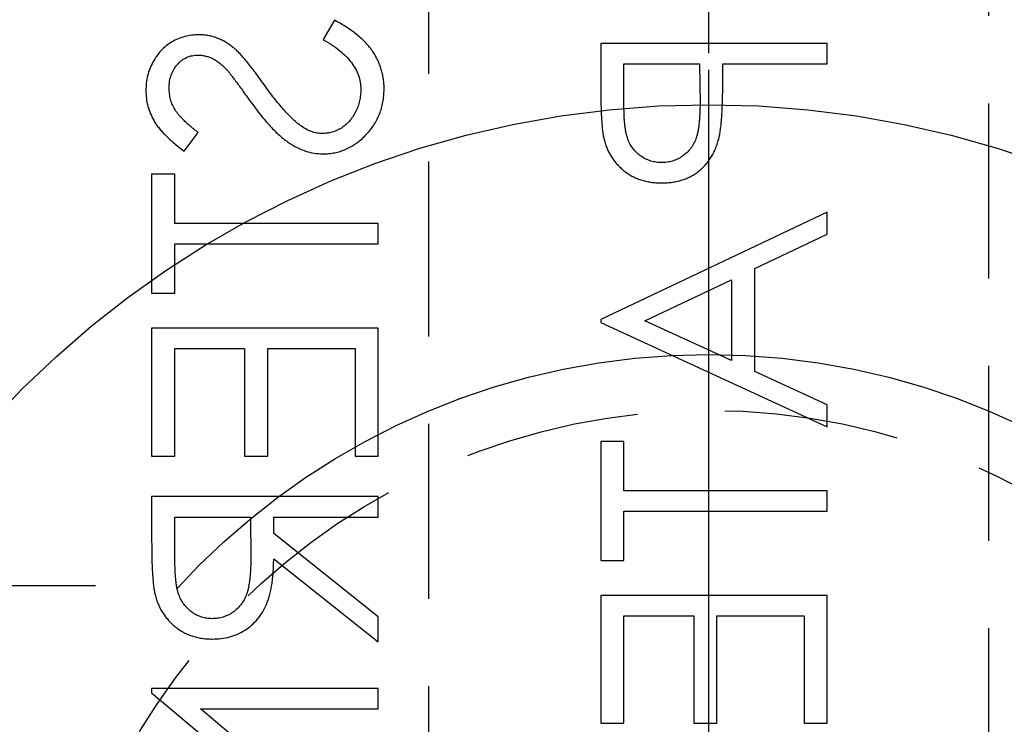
# Model space of a CAD drawing. Extents: x 2651 to 11825, y -3833 to 1075.
# Tile 313 of 656: x 4101 to 4115, y 461 to 471. Entities that reach past the tile are written whole.
import ezdxf

# ---------------------------------------------------------------- set-up
doc = ezdxf.new("R2010")
doc.units = 0
doc.header["$LTSCALE"] = 10
for name, pattern in [('CENTER', [2, 1.25, -0.25, 0.25, -0.25]), ('CNSCEN', [17, 15, -1, 0, -1]), ('CNSHID', [4, 3, -1]), ('HIDDEN', [0.375, 0.25, -0.125])]:
    doc.linetypes.add(name, pattern=pattern)
doc.layers.get('0').update_dxf_attribs({"linetype": 'CONTINUOUS'})
doc.layers.get('Defpoints').update_dxf_attribs({"linetype": 'CONTINUOUS'})
for name, color, linetype in [('1', 7, 'CONTINUOUS'), ('CEN', 1, 'CENTER'), ('COOL', 150, 'HIDDEN'), ('DIM', 3, 'CONTINUOUS'), ('TEXT', 4, 'CONTINUOUS'), ('WL1-HL', 4, 'CNSHID'), ('WOR1-CL', 1, 'CNSCEN')]:
    doc.layers.add(name, color=color, linetype=linetype)
doc.styles.get("Standard").update_dxf_attribs({"font": 'romans.shx'})
doc.dimstyles.new('MM& INCH5', dxfattribs={"dimtxt": 5, "dimasz": 2.5, "dimexe": 1, "dimexo": 0.5, "dimtad": 0, "dimrnd": 1.38778e-17, "dimzin": 9, "dimdsep": 46, "dimtxsty": 'Standard', "dimblk": 'CLOSED', "dimcen": 0, "dimclrd": 3, "dimclre": 3, "dimclrt": 3, "dimazin": 2, "dimtfac": 0.75, "dimtofl": 0, "dimtmove": 0, "dimatfit": 3, "dimfxl": 0, "dimtolj": 1, "dimarcsym": 0})

# ---------------------------------------------------------------- blocks, each defined once
blk = doc.blocks.new('DSD')
at = {"layer": '1', "color": 7, "linetype": 'Continuous'}
for p, q in [((479.28, 502.071), (479.116, 501.797)), ((483.084, 501.739), (483.084, 501.103)), ((486.322, 501.739), (483.084, 501.739)), ((486.322, 501.448), (486.322, 501.739)), ((483.416, 501.448), (484.496, 501.448)), ((483.416, 500.856), (483.416, 501.448)), ((484.496, 501.448), (484.503, 500.881)), ((484.828, 501.216), (484.828, 501.448)), ((484.828, 501.448), (486.322, 501.448)), ((477.132, 500.202), (477.331, 500.465)), ((476.999, 499.87), (476.666, 499.87)), ((476.666, 499.87), (476.666, 498.168)), ((476.999, 499.164), (476.999, 499.87)), ((486.322, 499.33), (483.084, 497.794)), ((486.322, 499.013), (486.322, 499.33)), ((479.905, 499.164), (476.999, 499.164)), ((479.905, 498.874), (479.905, 499.164)), ((485.284, 498.521), (486.322, 499.013)), ((476.999, 498.168), (476.999, 498.874)), ((476.999, 498.874), (479.905, 498.874)), ((485.284, 497.053), (485.284, 498.521)), ((483.715, 497.777), (484.952, 498.363)), ((484.952, 498.363), (484.952, 497.206)), ((476.666, 498.168), (476.999, 498.168)), ((483.084, 497.794), (483.084, 497.753)), ((483.084, 497.753), (486.322, 496.258)), ((484.952, 497.206), (483.715, 497.777)), ((476.666, 497.67), (476.666, 495.843)), ((479.905, 497.67), (476.666, 497.67)), ((479.905, 495.843), (479.905, 497.67)), ((476.999, 495.843), (476.999, 497.379)), ((476.999, 497.379), (477.995, 497.379)), ((477.995, 497.379), (477.995, 495.843)), ((478.327, 495.843), (478.327, 497.379)), ((478.327, 497.379), (479.573, 497.379)), ((479.573, 497.379), (479.573, 495.843)), ((486.322, 496.574), (485.284, 497.053)), ((486.322, 496.258), (486.322, 496.574)), ((483.416, 496.05), (483.084, 496.05)), ((483.084, 496.05), (483.084, 494.348)), ((483.416, 495.345), (483.416, 496.05)), ((476.666, 495.843), (476.999, 495.843)), ((477.995, 495.843), (478.327, 495.843)), ((479.573, 495.843), (479.905, 495.843)), ((486.322, 495.345), (483.416, 495.345)), ((486.322, 495.054), (486.322, 495.345)), ((476.666, 495.262), (476.666, 494.613)), ((479.905, 495.262), (476.666, 495.262)), ((479.905, 494.971), (479.905, 495.262)), ((483.416, 494.348), (483.416, 495.054)), ((483.416, 495.054), (486.322, 495.054)), ((476.999, 494.971), (478.078, 494.971)), ((476.999, 494.364), (476.999, 494.971)), ((478.078, 494.971), (478.083, 494.378)), ((478.41, 494.735), (478.41, 494.971)), ((478.41, 494.971), (479.905, 494.971)), ((479.905, 493.545), (478.41, 494.735)), ((478.41, 494.375), (479.905, 493.186)), ((483.084, 494.348), (483.416, 494.348)), ((483.084, 493.85), (483.084, 492.023)), ((486.322, 493.85), (483.084, 493.85)), ((486.322, 492.023), (486.322, 493.85)), ((479.905, 493.186), (479.905, 493.545)), ((483.416, 492.023), (483.416, 493.559)), ((483.416, 493.559), (484.413, 493.559)), ((484.413, 493.559), (484.413, 492.023)), ((484.745, 492.023), (484.745, 493.559)), ((484.745, 493.559), (485.99, 493.559)), ((485.99, 493.559), (485.99, 492.023)), ((479.905, 492.521), (476.666, 492.521)), ((476.666, 492.521), (476.666, 492.46)), ((479.905, 492.231), (479.905, 492.521)), ((476.666, 492.46), (479.215, 490.321)), ((479.905, 490.096), (477.362, 492.231)), ((477.362, 492.231), (479.905, 492.231)), ((483.084, 492.023), (483.416, 492.023)), ((484.413, 492.023), (484.745, 492.023)), ((485.99, 492.023), (486.322, 492.023))]:
    blk.add_line(p, q, dxfattribs=at)
for points, knots in [([(479.988, 501.086), (479.988, 501.11), (479.987, 501.159), (479.978, 501.231), (479.967, 501.301), (479.948, 501.369), (479.925, 501.436), (479.897, 501.501), (479.864, 501.564), (479.826, 501.626), (479.781, 501.686), (479.729, 501.745), (479.672, 501.803), (479.607, 501.859), (479.535, 501.914), (479.456, 501.968), (479.371, 502.021), (479.311, 502.054), (479.28, 502.071)], [0, 0, 0, 0, 0.057208, 0.113696, 0.169178, 0.224159, 0.27872, 0.333794, 0.389241, 0.445822, 0.503704, 0.564294, 0.627975, 0.695038, 0.765373, 0.839611, 0.917538, 1, 1, 1, 1]), ([(477.339, 501.863), (477.305, 501.862), (477.237, 501.859), (477.138, 501.839), (477.044, 501.807), (476.954, 501.763), (476.873, 501.705), (476.798, 501.638), (476.736, 501.559), (476.681, 501.472), (476.638, 501.377), (476.606, 501.277), (476.587, 501.172), (476.585, 501.101), (476.583, 501.065)], [0, 0, 0, 0, 0.083785, 0.16578, 0.24628, 0.327461, 0.408797, 0.489715, 0.571376, 0.655523, 0.741019, 0.826547, 0.911989, 1, 1, 1, 1]), ([(477.832, 501.682), (477.813, 501.696), (477.776, 501.725), (477.717, 501.762), (477.657, 501.793), (477.596, 501.818), (477.533, 501.839), (477.47, 501.853), (477.405, 501.862), (477.361, 501.863), (477.339, 501.863)], [0, 0, 0, 0, 0.133507, 0.262559, 0.388264, 0.512667, 0.633722, 0.755394, 0.877553, 1, 1, 1, 1]), ([(479.116, 501.797), (479.159, 501.771), (479.24, 501.723), (479.351, 501.641), (479.445, 501.557), (479.521, 501.469), (479.582, 501.378), (479.624, 501.284), (479.651, 501.186), (479.654, 501.119), (479.656, 501.086)], [0, 0, 0, 0, 0.159004, 0.304646, 0.438547, 0.562322, 0.677433, 0.786897, 0.893611, 1, 1, 1, 1]), ([(478.273, 501.151), (478.248, 501.185), (478.202, 501.251), (478.133, 501.342), (478.07, 501.423), (478.013, 501.495), (477.96, 501.556), (477.914, 501.608), (477.872, 501.649), (477.844, 501.672), (477.832, 501.682)], [0, 0, 0, 0, 0.181535, 0.347082, 0.495568, 0.628357, 0.74552, 0.845831, 0.930782, 1, 1, 1, 1]), ([(476.916, 501.098), (476.917, 501.131), (476.919, 501.196), (476.942, 501.287), (476.98, 501.37), (477.032, 501.44), (477.093, 501.499), (477.165, 501.542), (477.243, 501.568), (477.298, 501.571), (477.326, 501.572)], [0, 0, 0, 0, 0.143073, 0.275903, 0.402371, 0.528414, 0.650356, 0.765895, 0.880774, 1, 1, 1, 1]), ([(477.326, 501.572), (477.343, 501.572), (477.378, 501.571), (477.429, 501.561), (477.48, 501.548), (477.531, 501.527), (477.582, 501.499), (477.635, 501.461), (477.69, 501.414), (477.725, 501.378), (477.744, 501.359)], [0, 0, 0, 0, 0.107285, 0.214746, 0.322939, 0.434116, 0.553412, 0.686073, 0.834256, 1, 1, 1, 1]), ([(477.744, 501.359), (477.75, 501.352), (477.765, 501.335), (477.79, 501.304), (477.82, 501.264), (477.858, 501.214), (477.901, 501.155), (477.95, 501.086), (478.007, 501.008), (478.046, 500.953), (478.066, 500.924)], [0, 0, 0, 0, 0.052594, 0.124952, 0.218094, 0.333502, 0.468789, 0.624938, 0.801683, 1, 1, 1, 1]), ([(477.331, 500.465), (477.31, 500.481), (477.271, 500.511), (477.216, 500.558), (477.165, 500.602), (477.122, 500.645), (477.082, 500.685), (477.048, 500.724), (477.02, 500.761), (476.99, 500.808), (476.959, 500.867), (476.934, 500.941), (476.919, 501.018), (476.917, 501.071), (476.916, 501.098)], [0, 0, 0, 0, 0.098469, 0.189629, 0.274184, 0.352183, 0.423199, 0.488551, 0.548473, 0.60144, 0.701198, 0.799592, 0.898545, 1, 1, 1, 1]), ([(478.789, 500.568), (478.771, 500.582), (478.732, 500.612), (478.674, 500.665), (478.614, 500.726), (478.55, 500.795), (478.485, 500.872), (478.416, 500.957), (478.345, 501.051), (478.297, 501.117), (478.273, 501.151)], [0, 0, 0, 0, 0.090279, 0.18953, 0.299198, 0.418926, 0.548376, 0.688136, 0.839084, 1, 1, 1, 1]), ([(483.084, 501.103), (483.084, 501.06), (483.084, 500.976), (483.087, 500.856), (483.091, 500.747), (483.096, 500.649), (483.102, 500.562), (483.11, 500.487), (483.119, 500.422), (483.128, 500.383), (483.133, 500.366)], [0, 0, 0, 0, 0.176956, 0.339055, 0.486318, 0.618781, 0.735619, 0.838742, 0.926457, 1, 1, 1, 1]), ([(484.775, 500.392), (484.779, 500.412), (484.788, 500.457), (484.799, 500.53), (484.808, 500.615), (484.815, 500.712), (484.82, 500.821), (484.825, 500.942), (484.828, 501.075), (484.828, 501.168), (484.828, 501.216)], [0, 0, 0, 0, 0.075173, 0.164746, 0.268017, 0.385912, 0.517789, 0.663691, 0.824413, 1, 1, 1, 1]), ([(476.583, 501.065), (476.585, 501.027), (476.587, 500.951), (476.61, 500.839), (476.648, 500.732), (476.691, 500.646), (476.733, 500.578), (476.772, 500.526), (476.817, 500.474), (476.868, 500.421), (476.925, 500.367), (476.988, 500.312), (477.057, 500.257), (477.106, 500.221), (477.132, 500.202)], [0, 0, 0, 0, 0.107233, 0.213252, 0.31883, 0.426794, 0.483646, 0.543604, 0.608308, 0.677127, 0.750686, 0.828713, 0.91219, 1, 1, 1, 1]), ([(479.656, 501.086), (479.655, 501.058), (479.653, 501.001), (479.638, 500.918), (479.615, 500.838), (479.582, 500.761), (479.542, 500.69), (479.494, 500.628), (479.439, 500.573), (479.379, 500.529), (479.314, 500.495), (479.247, 500.469), (479.177, 500.455), (479.131, 500.453), (479.107, 500.451)], [0, 0, 0, 0, 0.091264, 0.18093, 0.270088, 0.360156, 0.448343, 0.532666, 0.613834, 0.693982, 0.772716, 0.849335, 0.923967, 1, 1, 1, 1]), ([(479.112, 500.161), (479.141, 500.161), (479.198, 500.163), (479.283, 500.176), (479.365, 500.197), (479.443, 500.227), (479.52, 500.265), (479.592, 500.312), (479.662, 500.367), (479.728, 500.43), (479.789, 500.499), (479.842, 500.571), (479.887, 500.648), (479.924, 500.729), (479.953, 500.813), (479.973, 500.901), (479.986, 500.992), (479.987, 501.054), (479.988, 501.086)], [0, 0, 0, 0, 0.061484, 0.121775, 0.18092, 0.240256, 0.300114, 0.361146, 0.423501, 0.488669, 0.553954, 0.617581, 0.680238, 0.742187, 0.804663, 0.868259, 0.93302, 1, 1, 1, 1]), ([(478.066, 500.924), (478.092, 500.889), (478.142, 500.821), (478.216, 500.724), (478.289, 500.636), (478.359, 500.557), (478.427, 500.486), (478.494, 500.423), (478.558, 500.369), (478.64, 500.31), (478.74, 500.251), (478.863, 500.199), (478.987, 500.167), (479.07, 500.163), (479.112, 500.161)], [0, 0, 0, 0, 0.096972, 0.187773, 0.272396, 0.351321, 0.424335, 0.491909, 0.554233, 0.611268, 0.716348, 0.81454, 0.908495, 1, 1, 1, 1]), ([(483.954, 500.036), (483.928, 500.037), (483.876, 500.04), (483.8, 500.057), (483.728, 500.086), (483.66, 500.126), (483.599, 500.175), (483.546, 500.232), (483.503, 500.296), (483.476, 500.356), (483.459, 500.41), (483.447, 500.456), (483.437, 500.508), (483.43, 500.566), (483.423, 500.63), (483.419, 500.7), (483.416, 500.776), (483.416, 500.828), (483.416, 500.856)], [0, 0, 0, 0, 0.070044, 0.139238, 0.208197, 0.279173, 0.349987, 0.418354, 0.48761, 0.557411, 0.59533, 0.637964, 0.685913, 0.738185, 0.796103, 0.858517, 0.926658, 1, 1, 1, 1]), ([(484.503, 500.881), (484.503, 500.853), (484.503, 500.8), (484.499, 500.723), (484.495, 500.651), (484.489, 500.585), (484.48, 500.525), (484.471, 500.471), (484.458, 500.422), (484.441, 500.366), (484.411, 500.303), (484.368, 500.234), (484.314, 500.176), (484.252, 500.126), (484.184, 500.086), (484.111, 500.057), (484.033, 500.04), (483.981, 500.037), (483.954, 500.036)], [0, 0, 0, 0, 0.072538, 0.140034, 0.202496, 0.260575, 0.313228, 0.361583, 0.404878, 0.444127, 0.5164, 0.586507, 0.655085, 0.724384, 0.793974, 0.861638, 0.930111, 1, 1, 1, 1]), ([(479.107, 500.451), (479.08, 500.453), (479.025, 500.456), (478.944, 500.479), (478.864, 500.516), (478.815, 500.55), (478.789, 500.568)], [0, 0, 0, 0, 0.234723, 0.477158, 0.728556, 1, 1, 1, 1]), ([(483.953, 499.746), (483.979, 499.746), (484.031, 499.747), (484.108, 499.756), (484.18, 499.768), (484.25, 499.787), (484.315, 499.812), (484.377, 499.841), (484.436, 499.876), (484.49, 499.917), (484.541, 499.962), (484.588, 500.011), (484.63, 500.064), (484.668, 500.122), (484.701, 500.184), (484.73, 500.249), (484.755, 500.319), (484.768, 500.367), (484.775, 500.392)], [0, 0, 0, 0, 0.070119, 0.137192, 0.202016, 0.264631, 0.326117, 0.38601, 0.445812, 0.505298, 0.564633, 0.624283, 0.683902, 0.743953, 0.805388, 0.868388, 0.933084, 1, 1, 1, 1]), ([(483.133, 500.366), (483.139, 500.343), (483.151, 500.299), (483.175, 500.235), (483.204, 500.175), (483.237, 500.117), (483.275, 500.063), (483.317, 500.011), (483.364, 499.963), (483.415, 499.919), (483.47, 499.878), (483.529, 499.842), (483.591, 499.813), (483.657, 499.788), (483.726, 499.769), (483.798, 499.756), (483.874, 499.747), (483.926, 499.746), (483.953, 499.746)], [0, 0, 0, 0, 0.062481, 0.12349, 0.183411, 0.243153, 0.302127, 0.36171, 0.421842, 0.482932, 0.544552, 0.605681, 0.66768, 0.729984, 0.794551, 0.860346, 0.928907, 1, 1, 1, 1]), ([(476.666, 494.613), (476.667, 494.57), (476.667, 494.487), (476.668, 494.368), (476.673, 494.26), (476.677, 494.163), (476.684, 494.077), (476.69, 494.001), (476.699, 493.937), (476.707, 493.897), (476.711, 493.88)], [0, 0, 0, 0, 0.176258, 0.338434, 0.484822, 0.617158, 0.734698, 0.837385, 0.926372, 1, 1, 1, 1]), ([(477.532, 493.518), (477.506, 493.519), (477.454, 493.521), (477.379, 493.539), (477.307, 493.569), (477.241, 493.61), (477.18, 493.66), (477.128, 493.719), (477.085, 493.785), (477.058, 493.846), (477.041, 493.901), (477.029, 493.948), (477.02, 494.002), (477.012, 494.062), (477.006, 494.129), (477.001, 494.202), (476.999, 494.281), (476.999, 494.335), (476.999, 494.364)], [0, 0, 0, 0, 0.068814, 0.136365, 0.204019, 0.273064, 0.342913, 0.410965, 0.479169, 0.549308, 0.587652, 0.630647, 0.678879, 0.731934, 0.791111, 0.855283, 0.925086, 1, 1, 1, 1]), ([(478.083, 494.378), (478.083, 494.35), (478.083, 494.297), (478.079, 494.219), (478.075, 494.147), (478.068, 494.08), (478.06, 494.019), (478.05, 493.964), (478.038, 493.914), (478.019, 493.855), (477.989, 493.79), (477.946, 493.72), (477.892, 493.66), (477.83, 493.609), (477.762, 493.568), (477.688, 493.539), (477.611, 493.521), (477.559, 493.519), (477.532, 493.518)], [0, 0, 0, 0, 0.071668, 0.138913, 0.201185, 0.259124, 0.312255, 0.360682, 0.405086, 0.445102, 0.518778, 0.589462, 0.658462, 0.727283, 0.796322, 0.863175, 0.930949, 1, 1, 1, 1]), ([(477.533, 493.227), (477.576, 493.228), (477.66, 493.231), (477.782, 493.256), (477.896, 493.296), (478.002, 493.352), (478.097, 493.423), (478.181, 493.509), (478.251, 493.608), (478.299, 493.701), (478.33, 493.783), (478.352, 493.851), (478.369, 493.925), (478.384, 494.004), (478.395, 494.089), (478.404, 494.179), (478.409, 494.275), (478.41, 494.341), (478.41, 494.375)], [0, 0, 0, 0, 0.07878, 0.153721, 0.226714, 0.299191, 0.37119, 0.443006, 0.516689, 0.593217, 0.633873, 0.676989, 0.7229, 0.771959, 0.824211, 0.879379, 0.937948, 1, 1, 1, 1]), ([(476.711, 493.88), (476.716, 493.856), (476.728, 493.809), (476.752, 493.742), (476.781, 493.677), (476.814, 493.616), (476.853, 493.559), (476.896, 493.505), (476.943, 493.454), (476.996, 493.408), (477.051, 493.365), (477.111, 493.328), (477.173, 493.297), (477.239, 493.271), (477.308, 493.251), (477.38, 493.237), (477.455, 493.228), (477.507, 493.228), (477.533, 493.227)], [0, 0, 0, 0, 0.064217, 0.127064, 0.188745, 0.249132, 0.309453, 0.369827, 0.43065, 0.492352, 0.554072, 0.61569, 0.676798, 0.738439, 0.801317, 0.865185, 0.931641, 1, 1, 1, 1])]:
    blk.add_open_spline(points, degree=3, knots=knots, dxfattribs=at)
blk = doc.blocks.new('A$C3FB17615')
at = {"layer": 'CEN'}
blk.add_line((-15.24, 0), (15.24, 0), dxfattribs=at)
blk = doc.blocks.new('*D109')
at = {"layer": 'Defpoints', "color": 0}
for p in [(4086.684, 927.642), (4086.684, 894.882), (4171.684, 387.642)]:
    blk.add_point(p, dxfattribs=at)
at = {"layer": 'DIM', "color": 3, "lineweight": -2}
blk.add_line((4086.684, 895.382), (4086.684, 927.642), dxfattribs=at)
at = {"layer": 'DIM', "color": 3, "insert": (4086.684, 948.624), "char_height": 5, "attachment_point": 5, "rotation": 90}
blk.add_mtext('\\A1;85 [3.346]', dxfattribs=at)
blk = doc.blocks.new('_Closed')
at = {"color": 0, "linetype": 'ByBlock', "lineweight": -2}
for p, q in [((-1, 0.1667), (0, 0)), ((-1, 0.1667), (-1, -0.1667)), ((0, 0), (-1, -0.1667)), ((0, 0), (-1, 0))]:
    blk.add_line(p, q, dxfattribs=at)
blk = doc.blocks.new('*D110')
at = {"layer": 'Defpoints', "color": 0}
for p in [(4064.684, 927.642), (4064.684, 906.842), (4171.684, 387.642)]:
    blk.add_point(p, dxfattribs=at)
at = {"layer": 'DIM', "color": 3, "lineweight": -2}
blk.add_line((4064.684, 907.342), (4064.684, 927.642), dxfattribs=at)
at = {"layer": 'DIM', "color": 3, "insert": (4064.684, 950.648), "char_height": 5, "attachment_point": 5, "rotation": 90}
blk.add_mtext('\\A1;107 [4.213]', dxfattribs=at)
blk = doc.blocks.new('*D111')
at = {"layer": 'Defpoints', "color": 0}
for p in [(4051.684, 927.642), (4051.684, 912.642), (4171.684, 387.642)]:
    blk.add_point(p, dxfattribs=at)
at = {"layer": 'DIM', "color": 3, "lineweight": -2}
blk.add_line((4051.684, 913.142), (4051.684, 927.642), dxfattribs=at)
at = {"layer": 'DIM', "color": 3, "insert": (4051.684, 950.648), "char_height": 5, "attachment_point": 5, "rotation": 90}
blk.add_mtext('\\A1;120 [4.724]', dxfattribs=at)
blk = doc.blocks.new('*D112')
at = {"layer": 'Defpoints', "color": 0}
for p in [(3974.684, 927.642), (3974.684, 892.822), (4171.684, 387.642)]:
    blk.add_point(p, dxfattribs=at)
at = {"layer": 'DIM', "color": 3, "lineweight": -2}
blk.add_line((3974.684, 893.322), (3974.684, 927.642), dxfattribs=at)
at = {"layer": 'DIM', "color": 3, "insert": (3974.684, 950.648), "char_height": 5, "attachment_point": 5, "rotation": 90}
blk.add_mtext('\\A1;197 [7.756]', dxfattribs=at)
blk = doc.blocks.new('*D113')
at = {"layer": 'Defpoints', "color": 0}
for p in [(3966.684, 927.642), (3971.684, 807.17), (4171.684, 387.642)]:
    blk.add_point(p, dxfattribs=at)
at = {"layer": 'DIM', "color": 3, "lineweight": -2}
for p, q in [((3966.684, 922.642), (3966.684, 927.642)), ((3971.684, 917.642), (3966.684, 922.642)), ((3971.684, 807.67), (3971.684, 917.642))]:
    blk.add_line(p, q, dxfattribs=at)
at = {"layer": 'DIM', "color": 3, "insert": (3966.684, 951.005), "char_height": 5, "attachment_point": 5, "rotation": 90}
blk.add_mtext('\\A1;200 [7.874]', dxfattribs=at)
blk = doc.blocks.new('*D114')
at = {"layer": 'Defpoints', "color": 0}
for p in [(3931.684, 927.642), (3931.684, 912.642), (4171.684, 387.642)]:
    blk.add_point(p, dxfattribs=at)
at = {"layer": 'DIM', "color": 3, "lineweight": -2}
blk.add_line((3931.684, 913.142), (3931.684, 927.642), dxfattribs=at)
at = {"layer": 'DIM', "color": 3, "insert": (3931.684, 951.005), "char_height": 5, "attachment_point": 5, "rotation": 90}
blk.add_mtext('\\A1;240 [9.449]', dxfattribs=at)
blk = doc.blocks.new('*D115')
at = {"layer": 'Defpoints', "color": 0}
for p in [(3896.684, 927.642), (3896.684, 910.642), (4171.684, 387.642)]:
    blk.add_point(p, dxfattribs=at)
at = {"layer": 'DIM', "color": 3, "lineweight": -2}
blk.add_line((3896.684, 911.142), (3896.684, 927.642), dxfattribs=at)
at = {"layer": 'DIM', "color": 3, "insert": (3896.684, 953.386), "char_height": 5, "attachment_point": 5, "rotation": 90}
blk.add_mtext('\\A1;275 [10.827]', dxfattribs=at)
blk = doc.blocks.new('*D122')
at = {"layer": 'Defpoints', "color": 0}
for p in [(3881.004, 912.642), (3898.684, 912.642), (4171.684, 387.642)]:
    blk.add_point(p, dxfattribs=at)
at = {"layer": 'DIM', "color": 3, "lineweight": -2}
blk.add_line((3898.184, 912.642), (3881.004, 912.642), dxfattribs=at)
at = {"layer": 'DIM', "color": 3, "insert": (3855.26, 912.642), "char_height": 5, "attachment_point": 5}
blk.add_mtext('\\A1;525 [20.669]', dxfattribs=at)
blk = doc.blocks.new('*D123')
at = {"layer": 'Defpoints', "color": 0}
for p in [(3857.842, 862.642), (3869.984, 862.642), (4171.684, 387.642)]:
    blk.add_point(p, dxfattribs=at)
at = {"layer": 'DIM', "color": 3, "lineweight": -2}
blk.add_line((3869.484, 862.642), (3857.842, 862.642), dxfattribs=at)
at = {"layer": 'DIM', "color": 3, "insert": (3832.098, 862.642), "char_height": 5, "attachment_point": 5}
blk.add_mtext('\\A1;475 [18.701]', dxfattribs=at)
blk = doc.blocks.new('*D124')
at = {"layer": 'Defpoints', "color": 0}
for p in [(3941.504, 859.642), (3857.842, 854.642), (4171.684, 387.642)]:
    blk.add_point(p, dxfattribs=at)
at = {"layer": 'DIM', "color": 3, "lineweight": -2}
for p, q in [((3867.842, 859.642), (3862.842, 854.642)), ((3941.004, 859.642), (3867.842, 859.642)), ((3862.842, 854.642), (3857.842, 854.642))]:
    blk.add_line(p, q, dxfattribs=at)
at = {"layer": 'DIM', "color": 3, "insert": (3832.098, 854.642), "char_height": 5, "attachment_point": 5}
blk.add_mtext('\\A1;472 [18.583]', dxfattribs=at)
blk = doc.blocks.new('*D125')
at = {"layer": 'Defpoints', "color": 0}
for p in [(3870.047, 797.642), (3962.156, 797.642), (4171.684, 387.642)]:
    blk.add_point(p, dxfattribs=at)
at = {"layer": 'DIM', "color": 3, "lineweight": -2}
blk.add_line((3961.656, 797.642), (3870.047, 797.642), dxfattribs=at)
at = {"layer": 'DIM', "color": 3, "insert": (3844.303, 797.642), "char_height": 5, "attachment_point": 5}
blk.add_mtext('\\A1;410 [16.142]', dxfattribs=at)
blk = doc.blocks.new('*D126')
at = {"layer": 'Defpoints', "color": 0}
for p in [(3870.047, 832.642), (4069.264, 832.642), (4171.684, 387.642)]:
    blk.add_point(p, dxfattribs=at)
at = {"layer": 'DIM', "color": 3, "lineweight": -2}
blk.add_line((4068.764, 832.642), (3870.047, 832.642), dxfattribs=at)
at = {"layer": 'DIM', "color": 3, "insert": (3846.684, 832.642), "char_height": 5, "attachment_point": 5}
blk.add_mtext('\\A1;445 [17.52]', dxfattribs=at)
blk = doc.blocks.new('*D127')
at = {"layer": 'Defpoints', "color": 0}
for p in [(3857.842, 879.642), (4071.444, 879.642), (4171.684, 387.642)]:
    blk.add_point(p, dxfattribs=at)
at = {"layer": 'DIM', "color": 3, "lineweight": -2}
blk.add_line((4070.944, 879.642), (3857.842, 879.642), dxfattribs=at)
at = {"layer": 'DIM', "color": 3, "insert": (3834.479, 879.642), "char_height": 5, "attachment_point": 5}
blk.add_mtext('\\A1;492 [19.37]', dxfattribs=at)
blk = doc.blocks.new('*D128')
at = {"layer": 'Defpoints', "color": 0}
for p in [(3857.842, 899.642), (4057.484, 899.642), (4171.684, 387.642)]:
    blk.add_point(p, dxfattribs=at)
at = {"layer": 'DIM', "color": 3, "lineweight": -2}
blk.add_line((4056.984, 899.642), (3857.842, 899.642), dxfattribs=at)
at = {"layer": 'DIM', "color": 3, "insert": (3832.098, 899.642), "char_height": 5, "attachment_point": 5}
blk.add_mtext('\\A1;512 [20.157]', dxfattribs=at)
blk = doc.blocks.new('*D129')
at = {"layer": 'Defpoints', "color": 0}
for p in [(3870.047, 743.242), (4076.434, 743.242), (4171.684, 387.642)]:
    blk.add_point(p, dxfattribs=at)
at = {"layer": 'DIM', "color": 3, "lineweight": -2}
blk.add_line((4075.934, 743.242), (3870.047, 743.242), dxfattribs=at)
at = {"layer": 'DIM', "color": 3, "insert": (3849.065, 743.242), "char_height": 5, "attachment_point": 5}
blk.add_mtext('\\A1;355.6 [14]', dxfattribs=at)
blk = doc.blocks.new('*D130')
at = {"layer": 'Defpoints', "color": 0}
for p in [(3870.047, 762.642), (3896.684, 762.642), (4171.684, 387.642)]:
    blk.add_point(p, dxfattribs=at)
at = {"layer": 'DIM', "color": 3, "lineweight": -2}
blk.add_line((3896.184, 762.642), (3870.047, 762.642), dxfattribs=at)
at = {"layer": 'DIM', "color": 3, "insert": (3844.303, 762.642), "char_height": 5, "attachment_point": 5}
blk.add_mtext('\\A1;375 [14.764]', dxfattribs=at)
blk = doc.blocks.new('*D131')
at = {"layer": 'Defpoints', "color": 0}
for p in [(3870.047, 719.642), (3896.684, 719.642), (4171.684, 387.642)]:
    blk.add_point(p, dxfattribs=at)
at = {"layer": 'DIM', "color": 3, "lineweight": -2}
blk.add_line((3896.184, 719.642), (3870.047, 719.642), dxfattribs=at)
at = {"layer": 'DIM', "color": 3, "insert": (3844.303, 719.642), "char_height": 5, "attachment_point": 5}
blk.add_mtext('\\A1;332 [13.071]', dxfattribs=at)
blk = doc.blocks.new('*D132')
at = {"layer": 'Defpoints', "color": 0}
for p in [(3870.047, 592.642), (3897.724, 592.642), (4171.684, 387.642)]:
    blk.add_point(p, dxfattribs=at)
at = {"layer": 'DIM', "color": 3, "lineweight": -2}
blk.add_line((3897.224, 592.642), (3870.047, 592.642), dxfattribs=at)
at = {"layer": 'DIM', "color": 3, "insert": (3846.684, 592.642), "char_height": 5, "attachment_point": 5}
blk.add_mtext('\\A1;205 [8.071]', dxfattribs=at)
blk = doc.blocks.new('*D133')
at = {"layer": 'Defpoints', "color": 0}
for p in [(4098.024, 590.842), (3870.047, 584.642), (4171.684, 387.642)]:
    blk.add_point(p, dxfattribs=at)
at = {"layer": 'DIM', "color": 3, "lineweight": -2}
for p, q in [((3880.047, 590.842), (3875.047, 584.642)), ((4097.524, 590.842), (3880.047, 590.842)), ((3875.047, 584.642), (3870.047, 584.642))]:
    blk.add_line(p, q, dxfattribs=at)
at = {"layer": 'DIM', "color": 3, "insert": (3851.446, 584.642), "char_height": 5, "attachment_point": 5}
blk.add_mtext('\\A1;203.2 [8]', dxfattribs=at)
blk = doc.blocks.new('*D134')
at = {"layer": 'Defpoints', "color": 0}
for p in [(3870.047, 612.642), (3896.684, 612.642), (4171.684, 387.642)]:
    blk.add_point(p, dxfattribs=at)
at = {"layer": 'DIM', "color": 3, "lineweight": -2}
blk.add_line((3896.184, 612.642), (3870.047, 612.642), dxfattribs=at)
at = {"layer": 'DIM', "color": 3, "insert": (3846.684, 612.642), "char_height": 5, "attachment_point": 5}
blk.add_mtext('\\A1;225 [8.858]', dxfattribs=at)
blk = doc.blocks.new('*D135')
at = {"layer": 'Defpoints', "color": 0}
for p in [(3870.047, 655.642), (3896.684, 655.642), (4171.684, 387.642)]:
    blk.add_point(p, dxfattribs=at)
at = {"layer": 'DIM', "color": 3, "lineweight": -2}
blk.add_line((3896.184, 655.642), (3870.047, 655.642), dxfattribs=at)
at = {"layer": 'DIM', "color": 3, "insert": (3844.303, 655.642), "char_height": 5, "attachment_point": 5}
blk.add_mtext('\\A1;268 [10.551]', dxfattribs=at)
blk = doc.blocks.new('*D136')
at = {"layer": 'Defpoints', "color": 0}
for p in [(3870.047, 562.642), (3896.684, 562.642), (4171.684, 387.642)]:
    blk.add_point(p, dxfattribs=at)
at = {"layer": 'DIM', "color": 3, "lineweight": -2}
blk.add_line((3896.184, 562.642), (3870.047, 562.642), dxfattribs=at)
at = {"layer": 'DIM', "color": 3, "insert": (3849.422, 562.642), "char_height": 5, "attachment_point": 5}
blk.add_mtext('\\A1;175 [6.89]', dxfattribs=at)
blk = doc.blocks.new('*D137')
at = {"layer": 'Defpoints', "color": 0}
for p in [(3870.047, 519.642), (3896.684, 519.642), (4171.684, 387.642)]:
    blk.add_point(p, dxfattribs=at)
at = {"layer": 'DIM', "color": 3, "lineweight": -2}
blk.add_line((3896.184, 519.642), (3870.047, 519.642), dxfattribs=at)
at = {"layer": 'DIM', "color": 3, "insert": (3847.041, 519.642), "char_height": 5, "attachment_point": 5}
blk.add_mtext('\\A1;132 [5.197]', dxfattribs=at)
blk = doc.blocks.new('*D138')
at = {"layer": 'Defpoints', "color": 0}
for p in [(3870.047, 455.642), (3896.684, 455.642), (4171.684, 387.642)]:
    blk.add_point(p, dxfattribs=at)
at = {"layer": 'DIM', "color": 3, "lineweight": -2}
blk.add_line((3896.184, 455.642), (3870.047, 455.642), dxfattribs=at)
at = {"layer": 'DIM', "color": 3, "insert": (3849.184, 455.642), "char_height": 5, "attachment_point": 5}
blk.add_mtext('\\A1;68 [2.677]', dxfattribs=at)
blk = doc.blocks.new('*D156')
at = {"layer": 'Defpoints', "color": 0}
for p in [(4095.484, 927.642), (4095.484, 766.102), (4171.684, 387.642)]:
    blk.add_point(p, dxfattribs=at)
at = {"layer": 'DIM', "color": 3, "lineweight": -2}
blk.add_line((4095.484, 766.602), (4095.484, 927.642), dxfattribs=at)
at = {"layer": 'DIM', "color": 3, "insert": (4095.484, 943.862), "char_height": 5, "attachment_point": 5, "rotation": 90}
blk.add_mtext('\\A1;76.2 [3]', dxfattribs=at)
blk = doc.blocks.new('*D157')
at = {"layer": 'Defpoints', "color": 0}
for p in [(4103.484, 927.642), (4096.684, 860.062), (4171.684, 387.642)]:
    blk.add_point(p, dxfattribs=at)
at = {"layer": 'DIM', "color": 3, "lineweight": -2}
for p, q in [((4103.484, 922.642), (4103.484, 927.642)), ((4096.684, 917.642), (4103.484, 922.642)), ((4096.684, 860.562), (4096.684, 917.642))]:
    blk.add_line(p, q, dxfattribs=at)
at = {"layer": 'DIM', "color": 3, "insert": (4103.484, 948.624), "char_height": 5, "attachment_point": 5, "rotation": 90}
blk.add_mtext('\\A1;75 [2.953]', dxfattribs=at)
blk = doc.blocks.new('117')
at = {"layer": 'WL1-HL'}
for radius in [13.87, 10.3]:
    blk.add_circle((254.95, 1693.104), radius, dxfattribs=at)
at = {"layer": 'WOR1-CL'}
blk.add_line((254.95, 1707.474), (254.95, 1678.734), dxfattribs=at)
blk = doc.blocks.new('A$C257357D5')
at = {"layer": 'COOL', "color": 1, "linetype": 'CENTER'}
blk.add_line((-61, 60.106), (-61, -35), dxfattribs=at)
at = {"layer": 'COOL'}
blk.add_lwpolyline([(-57, 49.388), (-57, -32.691), (-61, -35), (-65, -32.691), (-65, 49.388)], dxfattribs=at)
blk.add_circle((-61, -32), 9.5, dxfattribs=at)
blk.add_blockref('117', (-315.95, -1725.104), dxfattribs=at)

msp = doc.modelspace()

# ---------------------------------------------------------------- block references
at = {"layer": 'DIM'}
for name, p in [('DSD', (3626.059, -31.352)), ('A$C257357D5', (4171.684, 487.642))]:
    msp.add_blockref(name, p, dxfattribs=at)
at = {"layer": 'TEXT'}
msp.add_blockref('A$C3FB17615', (4086.684, 462.642), dxfattribs=at)

# ---------------------------------------------------------------- dimensions: what is measured, and where the dimension line sits
at = {"layer": 'DIM'}
for feature_location, offset, dtype, picture, middle in [((3896.684, 910.642), (0, 17), 1, '*D115', (3896.684, 953.386)), ((3931.684, 912.642), (0, 15), 1, '*D114', (3931.684, 951.005)), ((3971.684, 807.17), (-5, 120.472), 1, '*D113', (3966.684, 951.005)), ((3974.684, 892.822), (0, 34.82), 1, '*D112', (3974.684, 950.648)), ((4051.684, 912.642), (0, 15), 1, '*D111', (4051.684, 950.648)), ((4064.684, 906.842), (0, 20.8), 1, '*D110', (4064.684, 950.648)), ((4086.684, 894.882), (0, 32.76), 1, '*D109', (4086.684, 948.624)), ((4096.684, 860.062), (6.8, 67.58), 1, '*D157', (4103.484, 948.624)), ((4095.484, 766.102), (0, 161.54), 1, '*D156', (4095.484, 943.862)), ((3898.684, 912.642), (-17.68, 0), 0, '*D122', (3855.26, 912.642)), ((4057.484, 899.642), (-199.642, 0), 0, '*D128', (3832.098, 899.642)), ((4071.444, 879.642), (-213.602, 0), 0, '*D127', (3834.479, 879.642)), ((3869.984, 862.642), (-12.142, 0), 0, '*D123', (3832.098, 862.642)), ((3941.504, 859.642), (-83.662, -5), 0, '*D124', (3832.098, 854.642)), ((4069.264, 832.642), (-199.217, 0), 0, '*D126', (3846.684, 832.642)), ((3962.156, 797.642), (-92.109, 0), 0, '*D125', (3844.303, 797.642)), ((3896.684, 762.642), (-26.637, 0), 0, '*D130', (3844.303, 762.642)), ((4076.434, 743.242), (-206.387, 0), 0, '*D129', (3849.065, 743.242)), ((3896.684, 719.642), (-26.637, 0), 0, '*D131', (3844.303, 719.642)), ((3896.684, 655.642), (-26.637, 0), 0, '*D135', (3844.303, 655.642)), ((3896.684, 612.642), (-26.637, 0), 0, '*D134', (3846.684, 612.642)), ((3897.724, 592.642), (-27.677, 0), 0, '*D132', (3846.684, 592.642)), ((4098.024, 590.842), (-227.977, -6.2), 0, '*D133', (3851.446, 584.642)), ((3896.684, 562.642), (-26.637, 0), 0, '*D136', (3849.422, 562.642)), ((3896.684, 519.642), (-26.637, 0), 0, '*D137', (3847.041, 519.642)), ((3896.684, 455.642), (-26.637, 0), 0, '*D138', (3849.184, 455.642))]:
    dim = msp.add_ordinate_dim(feature_location=feature_location, offset=offset, dtype=dtype, origin=(4171.684, 387.642), dimstyle='MM& INCH5', dxfattribs=at)
    dim.commit()
    dim.dimension.update_dxf_attribs({"geometry": picture, "text_midpoint": middle})

doc.saveas('drawing.dxf')
